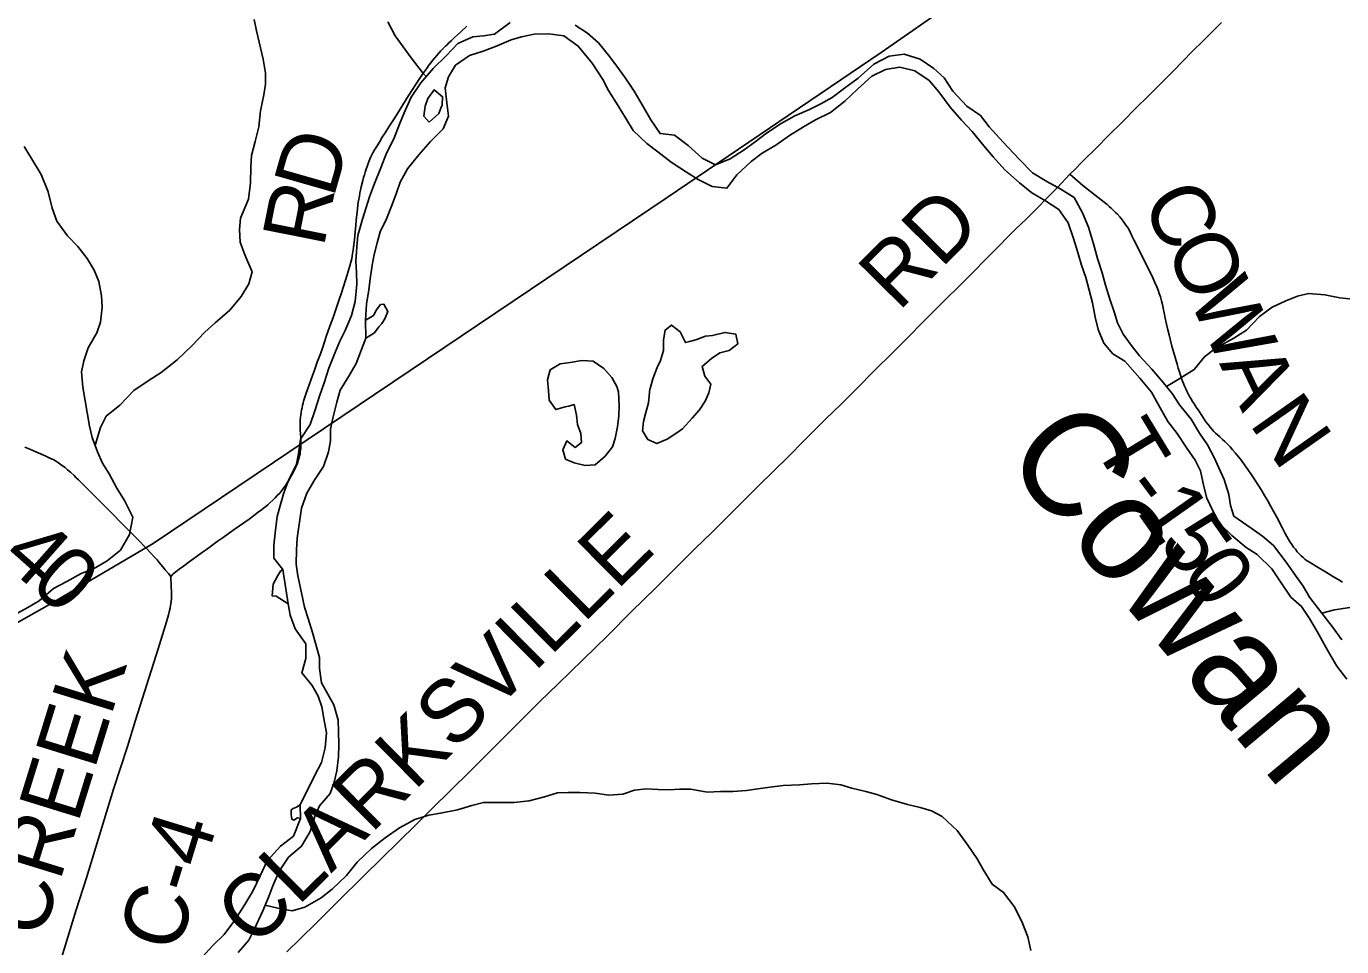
# Model space of a CAD drawing. Extents: x 0 to 34, y 0 to 22.
# Drawn here: x 18.953 to 20.142, y 19.206 to 20.038 of the extents above; entities that cross this region are included whole.
import ezdxf

# ---------------------------------------------------------------- set-up
doc = ezdxf.new("R2010")
doc.units = 0
for name, color, linetype in [('GM_X_County_Road', 7, 'Continuous'), ('GM_X_County_Road_Text', 7, 'Continuous'), ('GM_X_Major_River', 7, 'Continuous'), ('GM_X_Major_River_Text', 7, 'Continuous'), ('GM_X_Minor_Lake', 7, 'Continuous'), ('GM_X_Minor_River', 7, 'Continuous'), ('GM_X_Rail_Line', 7, 'Continuous'), ('GM_X_Township_Road', 7, 'Continuous'), ('GM_X_Township_Road_Text', 7, 'Continuous')]:
    doc.layers.add(name, color=color, linetype=linetype)

msp = doc.modelspace()

# ---------------------------------------------------------------- linework, layer by layer
at = {"layer": 'GM_X_County_Road'}
for points in [[(19.896, 19.9042), (19.9001, 19.9083), (19.9075, 19.9157), (19.9209, 19.929), (19.9304, 19.9385), (19.9438, 19.9519), (19.9557, 19.9638), (19.9666, 19.9747), (19.9769, 19.9851), (19.9889, 19.9971), (19.9987, 20.007), (20.0063, 20.0148), (20.0166, 20.025), (20.033, 20.0414)], [(19.0835, 19.5407), (19.0858, 19.543), (19.088, 19.5448), (19.0911, 19.5471), (19.0949, 19.5499), (19.1002, 19.5539), (19.1065, 19.5584), (19.1123, 19.5626), (19.1158, 19.5651), (19.1207, 19.5687), (19.1255, 19.5721), (19.1308, 19.5759), (19.1355, 19.5792), (19.1399, 19.5824), (19.1455, 19.5864), (19.1505, 19.5898), (19.1543, 19.5925), (19.1594, 19.5963), (19.1629, 19.5989), (19.1651, 19.6006), (19.1673, 19.6023), (19.1694, 19.604), (19.1713, 19.6055), (19.1732, 19.6072), (19.1757, 19.6095), (19.178, 19.6118), (19.1798, 19.6137), (19.182, 19.616), (19.1838, 19.6183), (19.1854, 19.6204), (19.1871, 19.6227), (19.1891, 19.6258), (19.1905, 19.6281), (19.1921, 19.631), (19.1937, 19.634), (19.1954, 19.6371), (19.1966, 19.6397), (19.1977, 19.6421), (19.1985, 19.6442), (19.1991, 19.6463), (19.1997, 19.6482), (19.2, 19.6497), (19.2004, 19.6513), (19.2006, 19.653), (19.2009, 19.6548), (19.2011, 19.6569), (19.2012, 19.6596), (19.2011, 19.6632), (19.201, 19.6662), (19.2008, 19.6696), (19.2006, 19.6731), (19.2005, 19.6751), (19.2005, 19.6769), (19.2004, 19.6785), (19.2004, 19.6803), (19.2005, 19.6824), (19.2007, 19.6843), (19.201, 19.6867), (19.2014, 19.6888), (19.2018, 19.6911), (19.2022, 19.6931), (19.2027, 19.6955), (19.2031, 19.6973), (19.2036, 19.6991), (19.2042, 19.701), (19.205, 19.7036), (19.2059, 19.7062), (19.207, 19.7095), (19.2086, 19.7139), (19.2113, 19.7214), (19.2137, 19.728), (19.2162, 19.7351), (19.2184, 19.7411), (19.2208, 19.7479), (19.2241, 19.7574), (19.2274, 19.7668), (19.2302, 19.7748), (19.233, 19.7829), (19.2355, 19.7901), (19.2378, 19.7969), (19.2397, 19.8026), (19.2415, 19.8084), (19.243, 19.8133), (19.2445, 19.8183), (19.2454, 19.8214), (19.2462, 19.8246), (19.247, 19.828), (19.2477, 19.8321), (19.2484, 19.8359), (19.249, 19.8405), (19.2495, 19.8451), (19.2502, 19.8521), (19.2508, 19.858), (19.2512, 19.8627), (19.2517, 19.8678), (19.2522, 19.8724), (19.2527, 19.8768), (19.2532, 19.8801), (19.254, 19.8843), (19.2545, 19.8874), (19.255, 19.8899), (19.2557, 19.8929), (19.2571, 19.8986), (19.2578, 19.9013), (19.2585, 19.9037), (19.2592, 19.9061), (19.26, 19.9088), (19.2609, 19.9111), (19.2619, 19.9138), (19.2628, 19.9162), (19.2641, 19.9192), (19.265, 19.9212), (19.2661, 19.9235), (19.2674, 19.9257), (19.2688, 19.9281), (19.2705, 19.9309), (19.2723, 19.9337), (19.2747, 19.9377), (19.2772, 19.9416), (19.2806, 19.9471), (19.286, 19.9552), (19.2982, 19.9747), (19.3087, 19.9911), (19.3109, 19.9945), (19.3127, 19.9971), (19.3145, 19.9996), (19.3168, 20.0028), (19.3185, 20.005), (19.3201, 20.0071), (19.322, 20.0093), (19.3237, 20.0113), (19.3258, 20.0137), (19.3277, 20.0157), (19.3291, 20.0172), (19.3305, 20.0187), (19.3319, 20.0201), (19.3332, 20.0213), (19.3345, 20.0226), (19.3368, 20.0248), (19.3383, 20.0262), (19.3399, 20.0277), (19.3426, 20.0302), (19.3455, 20.0328), (19.3511, 20.0381)], [(19.1885, 19.2012), (19.2009, 19.2133), (19.2155, 19.2278), (19.234, 19.2462), (19.2583, 19.2702), (19.3052, 19.3164), (19.3198, 19.3308), (19.3539, 19.3643), (19.3768, 19.3871), (19.4069, 19.4174), (19.4168, 19.4274), (19.4336, 19.4436), (19.4781, 19.4869), (19.5, 19.5089), (19.5218, 19.5302), (19.5578, 19.5663), (19.5722, 19.5802), (19.6147, 19.6225), (19.6413, 19.6488), (19.6562, 19.6638), (19.6756, 19.683), (19.6889, 19.6962), (19.7044, 19.7114), (19.7183, 19.7256), (19.7372, 19.7444), (19.7759, 19.783), (19.8036, 19.8107), (19.8469, 19.8544), (19.8567, 19.8639), (19.8848, 19.8921), (19.896, 19.9042)], [(19.0835, 19.5407), (19.0816, 19.5432), (19.0785, 19.5466), (19.0765, 19.5492), (19.0747, 19.5514), (19.0731, 19.5533), (19.0711, 19.5556), (19.0687, 19.5581), (19.0655, 19.5616), (19.0619, 19.5655), (19.059, 19.5686), (19.0562, 19.5716), (19.0134, 19.6147), (19.0003, 19.6279), (18.9982, 19.6299), (18.9962, 19.6318), (18.9929, 19.6348), (18.9903, 19.6371), (18.988, 19.639), (18.9848, 19.6413), (18.982, 19.6432), (18.9793, 19.645), (18.9772, 19.6462), (18.9749, 19.6473), (18.9713, 19.6491), (18.9674, 19.6508), (18.9617, 19.6533), (18.9563, 19.6556), (18.9517, 19.6576)], [(18.9776, 19.1729), (18.9818, 19.186), (18.9981, 19.2393), (19.0073, 19.2683), (19.0318, 19.3484), (19.0444, 19.3869), (19.0518, 19.4106), (19.0721, 19.4752), (19.0796, 19.4995), (19.0814, 19.506), (19.0821, 19.5087), (19.0829, 19.512), (19.0833, 19.5143), (19.0838, 19.5176), (19.0841, 19.5211), (19.0842, 19.5223), (19.0843, 19.5264), (19.084, 19.5316), (19.0835, 19.5407)]]:
    msp.add_lwpolyline(points, dxfattribs=at)
at = {"layer": 'GM_X_Major_River'}
for p, q in [((19.2597, 19.7559), (19.2596, 19.7722)), ((19.1849, 19.5468), (19.1897, 19.5159)), ((19.2004, 19.3343), (19.2007, 19.3219))]:
    msp.add_line(p, q, dxfattribs=at)
for points in [[(19.3903, 20.0415), (19.376, 20.0309), (19.3661, 20.0293), (19.3566, 20.0284), (19.3428, 20.0224), (19.3327, 20.0116), (19.3206, 19.9998), (19.3096, 19.9868), (19.3009, 19.9738), (19.2944, 19.9596), (19.2903, 19.9494)], [(19.2596, 19.7722), (19.2603, 19.7868), (19.2626, 19.7996), (19.2636, 19.8098), (19.2655, 19.8219), (19.2673, 19.8317), (19.2699, 19.8423), (19.2728, 19.852), (19.2784, 19.864), (19.2837, 19.8768), (19.2874, 19.8873), (19.2907, 19.8971), (19.2975, 19.909), (19.3077, 19.9216), (19.3183, 19.9339), (19.3296, 19.9453), (19.3345, 19.9566), (19.3329, 19.9687), (19.3314, 19.9824), (19.3344, 19.9922), (19.3407, 20.0027), (19.3535, 20.0114), (19.3657, 20.0153), (19.3784, 20.0202), (19.391, 20.0256), (19.4006, 20.0283), (19.412, 20.0307)], [(19.412, 20.0307), (19.4253, 20.0311), (19.4388, 20.0292), (19.4518, 20.0201), (19.4643, 20.0046), (19.4741, 19.9899), (19.4791, 19.9799), (19.4878, 19.966), (19.4943, 19.9552), (19.5015, 19.9436), (19.5137, 19.9319), (19.5237, 19.9244), (19.5356, 19.915), (19.5497, 19.9062), (19.5601, 19.8995), (19.5728, 19.8931), (19.586, 19.8916), (19.5951, 19.9038), (19.6079, 19.9156), (19.618, 19.9233), (19.6303, 19.9306), (19.6427, 19.9393), (19.6554, 19.9469), (19.6662, 19.9535), (19.6797, 19.9599), (19.6925, 19.9702), (19.7041, 19.9812), (19.717, 19.9927), (19.7293, 19.9988), (19.7422, 20.0011), (19.7558, 19.9977), (19.7688, 19.989), (19.7776, 19.9788), (19.7878, 19.9649), (19.798, 19.9532), (19.8076, 19.9427), (19.8182, 19.9299), (19.8266, 19.9198), (19.8373, 19.9081), (19.8506, 19.8964), (19.8617, 19.8874), (19.874, 19.8802), (19.8859, 19.8723), (19.8943, 19.8603), (19.8992, 19.8461), (19.9033, 19.8335), (19.9064, 19.822), (19.9103, 19.8109), (19.913, 19.8006), (19.9164, 19.788), (19.9187, 19.775), (19.9214, 19.7639), (19.9268, 19.7516), (19.9348, 19.7419), (19.9456, 19.7352), (19.9592, 19.72), (19.9698, 19.7072), (19.9777, 19.6929), (19.9846, 19.6806), (19.993, 19.6698), (20.0017, 19.6566), (20.0093, 19.6458), (20.014, 19.6362), (20.017, 19.622), (20.0197, 19.6113), (20.0247, 19.6006), (20.0316, 19.5883), (20.0422, 19.5777), (20.0552, 19.5667), (20.0652, 19.5604), (20.0785, 19.5475), (20.0868, 19.5348), (20.0956, 19.522), (20.1052, 19.5134), (20.1124, 19.5026), (20.1193, 19.491), (20.1287, 19.474), (20.1373, 19.4594), (20.1461, 19.4478)], [(20.1418, 19.4832), (20.1331, 19.4955), (20.1236, 19.5076), (20.1126, 19.5219), (20.1068, 19.5319), (20.0999, 19.5416), (20.0915, 19.5536), (20.0799, 19.5687), (20.0699, 19.577), (20.0599, 19.5844), (20.0442, 19.5951), (20.0411, 19.6047), (20.0395, 19.6146), (20.0354, 19.6284), (20.0307, 19.6387), (20.0265, 19.6483), (20.0203, 19.6595), (20.0131, 19.6703), (20.0055, 19.6827), (19.9949, 19.6959), (19.9883, 19.7059), (19.9807, 19.7156), (19.97, 19.7281), (19.959, 19.7401), (19.9513, 19.7498), (19.944, 19.7595), (19.939, 19.7699), (19.9359, 19.7798), (19.9321, 19.7913), (19.9283, 19.8039), (19.9252, 19.815), (19.921, 19.8281), (19.9172, 19.8414), (19.9127, 19.8564), (19.9074, 19.8694), (19.8998, 19.8833), (19.8879, 19.8908), (19.8752, 19.8976), (19.8622, 19.9056), (19.8501, 19.9177), (19.8357, 19.9332), (19.8229, 19.9469), (19.8152, 19.9573), (19.8029, 19.9656), (19.7901, 19.9793), (19.7825, 19.9912), (19.7729, 19.9998), (19.7606, 20.0081), (19.7463, 20.0127), (19.7326, 20.0108), (19.7188, 20.0036), (19.7048, 19.9911), (19.6924, 19.982), (19.6812, 19.9735), (19.6708, 19.9678), (19.6608, 19.9627), (19.6474, 19.957), (19.6351, 19.9502), (19.6219, 19.9414), (19.6115, 19.9334), (19.6018, 19.9264), (19.5891, 19.918), (19.5757, 19.9127), (19.5637, 19.9187), (19.5512, 19.9301), (19.5386, 19.9395), (19.5257, 19.941), (19.5174, 19.9534), (19.5105, 19.9654), (19.5022, 19.9792), (19.4949, 19.9901), (19.488, 19.9997), (19.4803, 20.0102), (19.4701, 20.023), (19.4601, 20.0316), (19.449, 20.0388)], [(19.3276, 19.9638), (19.3287, 19.9666), (19.3292, 19.9742), (19.3214, 19.9804), (19.3159, 19.9726), (19.3135, 19.9658), (19.3122, 19.9567), (19.317, 19.9513)], [(19.317, 19.9513), (19.3259, 19.9591), (19.3276, 19.9638)], [(19.2903, 19.9494), (19.285, 19.9363), (19.2786, 19.9232), (19.2733, 19.9101), (19.2676, 19.8958), (19.2631, 19.8838), (19.2602, 19.874), (19.2568, 19.8635), (19.2526, 19.8488), (19.2516, 19.8386), (19.2508, 19.8257), (19.2513, 19.8155), (19.2517, 19.8048), (19.2502, 19.7893), (19.2468, 19.7765), (19.2411, 19.763), (19.2362, 19.7533), (19.2318, 19.7424), (19.2265, 19.7289), (19.2223, 19.7157), (19.2182, 19.7045), (19.2136, 19.6902), (19.2095, 19.6781), (19.2008, 19.6647), (19.1989, 19.6519), (19.1971, 19.6421), (19.1902, 19.6282), (19.1857, 19.6162), (19.1828, 19.6057), (19.1798, 19.5947), (19.1783, 19.5826), (19.1768, 19.569), (19.1768, 19.5573), (19.1849, 19.5468)], [(19.2597, 19.7559), (19.2675, 19.7608), (19.2715, 19.7663), (19.2742, 19.7693), (19.277, 19.7734), (19.2798, 19.7801), (19.2762, 19.7867), (19.2732, 19.7864), (19.2692, 19.7812), (19.268, 19.7786), (19.2664, 19.7763), (19.2596, 19.7722)], [(19.1443, 19.2008), (19.1541, 19.2119), (19.1593, 19.222), (19.1666, 19.2385), (19.1722, 19.2512), (19.1759, 19.261), (19.1816, 19.2741), (19.1899, 19.2868), (19.2016, 19.2967), (19.2095, 19.3101), (19.2137, 19.3237), (19.2178, 19.3334), (19.2276, 19.3445), (19.2313, 19.3547), (19.2335, 19.3649), (19.235, 19.3777), (19.2353, 19.3887), (19.2352, 19.4005), (19.2348, 19.4107), (19.231, 19.4245), (19.2256, 19.4341), (19.2198, 19.4445), (19.2179, 19.4575), (19.2178, 19.4674), (19.2144, 19.4803), (19.2117, 19.4899), (19.2078, 19.5025), (19.2044, 19.5129), (19.2017, 19.5258), (19.1983, 19.5411), (19.1968, 19.5518), (19.1971, 19.5647), (19.1978, 19.5753), (19.2016, 19.6025), (19.2066, 19.616), (19.2137, 19.6283), (19.2216, 19.6399), (19.2262, 19.6534), (19.228, 19.6632), (19.2279, 19.6738), (19.2301, 19.6836), (19.2335, 19.6983), (19.2365, 19.7089), (19.2444, 19.7216), (19.2512, 19.7331), (19.2597, 19.7559)], [(19.1849, 19.5468), (19.1826, 19.5453), (19.1802, 19.5416), (19.1762, 19.5338), (19.1751, 19.5232), (19.1789, 19.5227), (19.1897, 19.5159)], [(19.1897, 19.5159), (19.1913, 19.5056), (19.1958, 19.4934), (19.2057, 19.4798), (19.2057, 19.4665), (19.2019, 19.4534), (19.2114, 19.4421), (19.2168, 19.4325), (19.22, 19.4229), (19.2219, 19.4122), (19.2242, 19.3993), (19.2231, 19.3856), (19.2197, 19.3725), (19.2133, 19.3605), (19.2004, 19.3343)], [(19.2004, 19.3343), (19.1973, 19.3321), (19.1942, 19.331), (19.1923, 19.3296), (19.1922, 19.3254), (19.1928, 19.3212), (19.1947, 19.3204), (19.1981, 19.3226), (19.2007, 19.3219)], [(19.2007, 19.3219), (19.1943, 19.306), (19.1826, 19.2968), (19.1705, 19.2835), (19.1644, 19.27), (19.1576, 19.2562), (19.1504, 19.2442), (19.1413, 19.2301), (19.1319, 19.2171), (19.1213, 19.2067), (19.1092, 19.1934)]]:
    msp.add_lwpolyline(points, dxfattribs=at)
at = {"layer": 'GM_X_Minor_Lake'}
for points in [[(19.5522, 19.753), (19.5485, 19.7521), (19.5438, 19.7617), (19.536, 19.7679), (19.5302, 19.7634), (19.5289, 19.7544), (19.5287, 19.7449), (19.5262, 19.7358), (19.5231, 19.7294), (19.5191, 19.7193), (19.5166, 19.7106), (19.5165, 19.7102)], [(19.5165, 19.7102), (19.5152, 19.6977), (19.5128, 19.6887), (19.5107, 19.6807), (19.5098, 19.6724), (19.5145, 19.6643), (19.5228, 19.6608), (19.532, 19.6648), (19.54, 19.6699), (19.5458, 19.674), (19.5547, 19.6837), (19.5613, 19.6911), (19.5664, 19.699), (19.5696, 19.7065), (19.5716, 19.7144), (19.5661, 19.7218), (19.5636, 19.7305), (19.5721, 19.7376), (19.5798, 19.7427), (19.5882, 19.7448), (19.5959, 19.7508), (19.5942, 19.7595), (19.5843, 19.7612), (19.5729, 19.7584), (19.5668, 19.7578), (19.5581, 19.7545), (19.5522, 19.753)], [(19.4881, 19.7075), (19.4867, 19.7123), (19.482, 19.7204), (19.4749, 19.7285), (19.4652, 19.7351), (19.455, 19.7357), (19.4444, 19.734), (19.4353, 19.7327), (19.4264, 19.7275), (19.424, 19.7185), (19.4249, 19.7086), (19.4255, 19.6999), (19.4314, 19.6914), (19.4398, 19.6939), (19.4431, 19.6947)], [(19.4431, 19.6947), (19.4481, 19.696), (19.4502, 19.6865), (19.4512, 19.6781), (19.454, 19.6697), (19.4546, 19.6617), (19.4489, 19.6573), (19.4414, 19.6631), (19.4378, 19.6552), (19.4403, 19.6468), (19.4482, 19.6433), (19.458, 19.6408), (19.4671, 19.6414), (19.476, 19.6495), (19.4826, 19.6578), (19.485, 19.6653), (19.4871, 19.6759), (19.4885, 19.6857), (19.4887, 19.6948), (19.4881, 19.7075)]]:
    msp.add_lwpolyline(points, dxfattribs=at)
at = {"layer": 'GM_X_Minor_River'}
for points in [[(19.0151, 19.6594), (19.02, 19.6752), (19.0251, 19.6854), (19.0375, 19.6954), (19.0502, 19.7088), (19.0641, 19.718), (19.0748, 19.725), (19.0894, 19.7365), (19.1026, 19.7491), (19.1142, 19.7614), (19.1238, 19.7699), (19.137, 19.7814), (19.1471, 19.7938), (19.1541, 19.805), (19.157, 19.816), (19.1505, 19.8313), (19.1462, 19.8427), (19.1457, 19.8541), (19.1466, 19.8644), (19.1538, 19.8817), (19.1556, 19.8964), (19.1559, 19.9105), (19.1565, 19.9211), (19.1598, 19.9339), (19.1631, 19.9471), (19.1645, 19.9615), (19.1675, 19.9759), (19.1692, 19.9857), (19.169, 19.9956), (19.167, 20.0081), (19.1646, 20.0184), (19.1611, 20.0337), (19.159, 20.044)], [(19.3145, 19.9926), (19.3118, 19.995), (19.3007, 20.0093), (19.2934, 20.0193), (19.2864, 20.0293), (19.2798, 20.0419)], [(18.945, 19.5075), (18.9545, 19.5126), (18.9645, 19.5185), (18.9776, 19.5296), (18.9895, 19.5362), (19.0025, 19.5432), (19.0136, 19.5475), (19.0262, 19.5549), (19.0382, 19.5645), (19.0461, 19.5787), (19.0494, 19.5942), (19.0418, 19.6092), (19.0348, 19.6203), (19.0279, 19.6334), (19.022, 19.643), (19.0173, 19.6533), (19.0126, 19.6663), (19.0102, 19.6766), (19.0058, 19.7013), (19.0041, 19.7116), (19.0028, 19.7257), (19.0049, 19.7355), (19.009, 19.7472), (19.0168, 19.7607), (19.0201, 19.7705), (19.0215, 19.7841), (19.0209, 19.7944), (19.0185, 19.8073), (19.0142, 19.8176), (19.008, 19.828), (18.9995, 19.8388), (18.9902, 19.8485), (18.9806, 19.8619), (18.9763, 19.8734), (18.9728, 19.8883), (18.9663, 19.904), (18.9576, 19.9185), (18.951, 19.9293)], [(19.9833, 19.7123), (19.9938, 19.7186), (20.0083, 19.7278), (20.0177, 19.739), (20.0281, 19.7472), (20.0441, 19.756), (20.0557, 19.7633), (20.0673, 19.7756), (20.0788, 19.7841), (20.0911, 19.7899), (20.1017, 19.7939), (20.1117, 19.7964), (20.1264, 19.7953), (20.14, 19.7924), (20.1513, 19.7914)], [(20.1237, 19.5074), (20.135, 19.5106), (20.149, 19.5126)], [(19.1689, 19.2436), (19.1804, 19.2407), (19.1933, 19.2385), (19.2047, 19.2417), (19.2193, 19.2502), (19.2293, 19.2579), (19.2424, 19.2702), (19.2521, 19.2825), (19.2649, 19.2948), (19.2772, 19.3044), (19.2903, 19.3133), (19.3041, 19.321), (19.3166, 19.3249), (19.3273, 19.3266), (19.3425, 19.3297), (19.3555, 19.3336), (19.3661, 19.3364), (19.3798, 19.3362), (19.3938, 19.3363), (19.4075, 19.3379), (19.4212, 19.3414), (19.433, 19.345), (19.4425, 19.3455), (19.4531, 19.3453), (19.4671, 19.3447), (19.4795, 19.3429), (19.4921, 19.3438), (19.5027, 19.3474), (19.513, 19.3487), (19.524, 19.3481), (19.5338, 19.3479), (19.5433, 19.3485), (19.5535, 19.3483), (19.5682, 19.3457), (19.5804, 19.3462), (19.5914, 19.3464), (19.6039, 19.3473), (19.6141, 19.3486), (19.6274, 19.3506), (19.6369, 19.3516), (19.6517, 19.3524), (19.6624, 19.3533), (19.6768, 19.3538), (19.6889, 19.3524), (19.699, 19.3492), (19.7115, 19.3463), (19.7216, 19.3434), (19.7348, 19.3386), (19.7491, 19.3346), (19.7608, 19.3317), (19.771, 19.3288), (19.7807, 19.3237), (19.7941, 19.3109), (19.8037, 19.2978), (19.8121, 19.2855), (19.8176, 19.2759), (19.8257, 19.2625), (19.8361, 19.2551), (19.8457, 19.2424), (19.8526, 19.2289), (19.858, 19.2148), (19.8608, 19.2026)]]:
    msp.add_lwpolyline(points, dxfattribs=at)
at = {"layer": 'GM_X_Rail_Line'}
msp.add_lwpolyline([(18.0341, 18.9719), (18.0754, 19.0046), (18.1141, 19.0294), (18.2185, 19.0907), (18.3738, 19.1761), (18.8453, 19.4429), (18.972, 19.514), (19.0677, 19.5704), (19.532, 19.8832), (19.7255, 20.0142), (19.9408, 20.1642), (20.1621, 20.3101)], dxfattribs=at)
at = {"layer": 'GM_X_Township_Road'}
msp.add_lwpolyline([(19.896, 19.9042), (19.9077, 19.8941), (19.9189, 19.8853), (19.9269, 19.8789), (19.9296, 19.8768), (19.9315, 19.8751), (19.9334, 19.8734), (19.9357, 19.8712), (19.9373, 19.8697), (19.9388, 19.8683), (19.941, 19.8658), (19.9424, 19.8641), (19.9441, 19.8619), (19.9454, 19.8601), (19.9466, 19.8582), (19.9479, 19.8563), (19.9494, 19.8538), (19.9507, 19.8513), (19.9521, 19.8485), (19.9542, 19.8442), (19.9608, 19.8312), (19.9709, 19.8105), (19.9728, 19.8063), (19.9745, 19.8024), (19.9757, 19.7993), (19.9768, 19.7963), (19.9778, 19.7933), (19.9787, 19.7898), (19.9796, 19.7865), (19.9803, 19.7831), (19.9812, 19.7789), (19.9822, 19.7742), (19.9833, 19.7687), (19.9845, 19.7635), (19.9856, 19.7589), (19.9868, 19.7538), (19.9881, 19.7488), (19.9898, 19.7429), (19.9913, 19.7376), (19.9928, 19.7325), (19.9939, 19.7288), (19.9949, 19.7255), (19.9958, 19.7227), (19.9968, 19.7195), (19.9976, 19.7173), (19.9985, 19.7151), (19.9995, 19.7126), (20.0007, 19.7101), (20.0016, 19.7082), (20.0027, 19.7062), (20.0039, 19.7039), (20.0052, 19.7016), (20.0069, 19.6989), (20.0082, 19.6967), (20.0101, 19.6937), (20.0124, 19.6902), (20.0151, 19.6861), (20.0172, 19.6829), (20.0189, 19.6805), (20.0208, 19.678), (20.0227, 19.6757), (20.0245, 19.6736), (20.0262, 19.6718), (20.0277, 19.6702), (20.0292, 19.6688), (20.0314, 19.6668), (20.0338, 19.6645), (20.0359, 19.6626), (20.0382, 19.6604), (20.0407, 19.6577), (20.0429, 19.6552), (20.0452, 19.6525), (20.0469, 19.6505), (20.0485, 19.6485), (20.051, 19.6454), (20.0539, 19.6415), (20.0568, 19.6374), (20.0602, 19.6324), (20.0631, 19.6281), (20.0657, 19.6239), (20.069, 19.6187), (20.0719, 19.6138), (20.0748, 19.6089), (20.0777, 19.6038), (20.0804, 19.5989), (20.0829, 19.5942), (20.088, 19.5844), (20.0905, 19.5795), (20.0921, 19.5767), (20.0933, 19.5746), (20.0951, 19.5717), (20.0965, 19.5694), (20.0981, 19.5672), (20.0997, 19.5652), (20.1015, 19.563), (20.1032, 19.5611), (20.105, 19.5593), (20.1067, 19.5577), (20.1084, 19.5563), (20.1099, 19.5552), (20.1124, 19.5535), (20.115, 19.552), (20.1188, 19.5496), (20.1269, 19.5448), (20.1343, 19.5403), (20.1389, 19.5375), (20.1422, 19.5355)], dxfattribs=at)

# ---------------------------------------------------------------- texts
at = {"layer": 'GM_X_County_Road_Text'}
for s, height, rotation, p in [('D', 0.0568, 74.0461, (19.2304, 19.8815)), ('R', 0.0568, 78.7593, (19.2216, 19.8369)), ('RD', 0.05682, 45.3405, (19.7411, 19.7793)), ('CLARKSVILLE', 0.056818, 44.7166, (19.1594, 19.2035)), ('4', 0.0568, 318.5385, (18.9285, 19.5554)), ('0', 0.0568, 317.56, (18.9545, 19.5324)), ('CREEK', 0.05682, 72.8195, (18.9671, 19.2117)), ('C-4', 0.05682, 72.8638, (19.0895, 19.1987))]:
    msp.add_text(s, height=height, rotation=rotation, dxfattribs=at).set_placement(p)
at = {"layer": 'GM_X_Major_River_Text'}
msp.add_text('Cowan', height=0.09469, rotation=309.999, dxfattribs=at).set_placement((19.8336, 19.6482))
at = {"layer": 'GM_X_Township_Road_Text'}
for s, rotation, p in [('C', 298.0174, (19.9597, 19.8788)), ('O', 295.221, (19.9813, 19.8383)), ('W', 295.1792, (20.0026, 19.793)), ('A', 295.3095, (20.0306, 19.7333)), ('N', 305.0789, (20.0573, 19.679)), ('T', 301.2695, (19.9159, 19.6599)), ('-', 306.9702, (19.9414, 19.6185)), ('1', 305.1336, (19.9552, 19.6002)), ('5', 305.0585, (19.9753, 19.5716)), ('0', 305.504, (19.9957, 19.5426))]:
    msp.add_text(s, height=0.0568, rotation=rotation, dxfattribs=at).set_placement(p)

doc.saveas('drawing.dxf')
